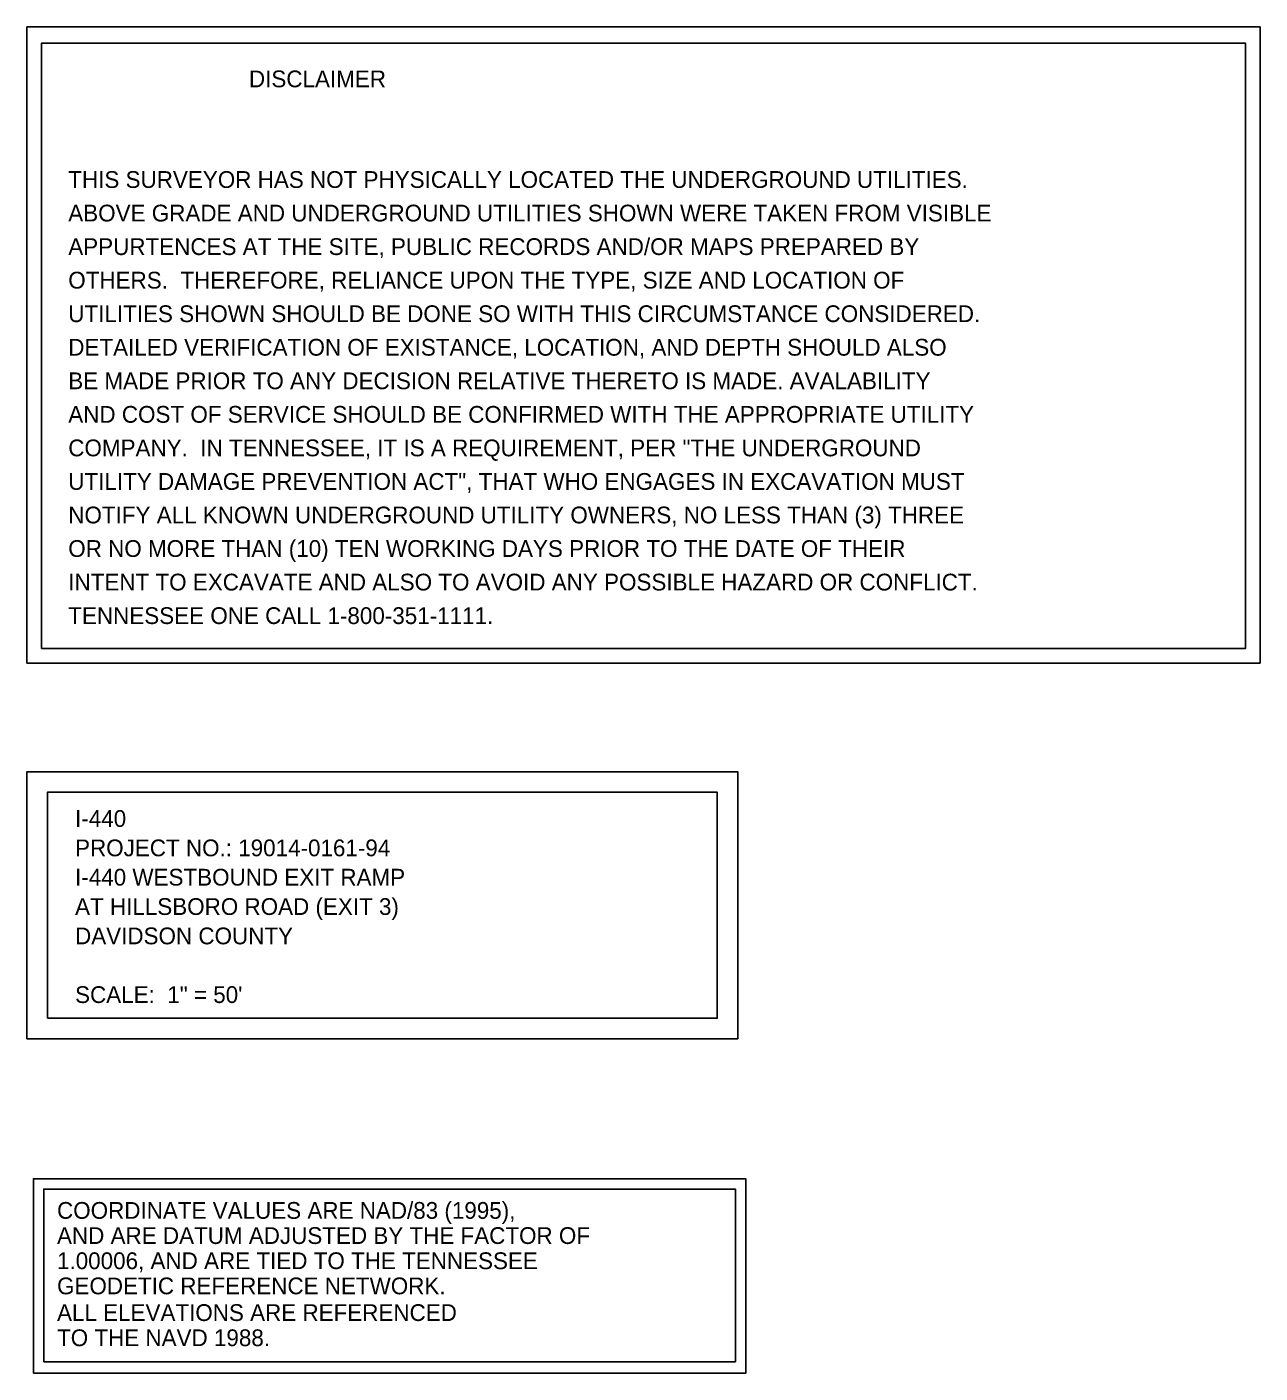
# Model space of a CAD drawing. Extents: x 1729869 to 1735532, y 648588 to 653771.
# Drawn here: x 1732624.9 to 1732992.6, y 650984.6 to 651385.9 of the extents above; entities that cross this region are included whole.
import ezdxf

# ---------------------------------------------------------------- set-up
doc = ezdxf.new("R2010")
doc.units = 0
for name, color, linetype in [('SURVEY - CONTROL with Text', 7, 'Continuous'), ('SURVEY - PROJECT INFORMATION and NOTES', 7, 'Continuous'), ('SURVEY - UTILITIES - Owners', 7, 'Continuous')]:
    doc.layers.add(name, color=color, linetype=linetype)

msp = doc.modelspace()

# ---------------------------------------------------------------- linework, layer by layer
at = {"layer": 'SURVEY - CONTROL with Text'}
for points in [[(1732626.83, 650984.59), (1732626.83, 651042.52), (1732839.25, 651042.52), (1732839.25, 650984.59)], [(1732629.91, 650987.95), (1732629.91, 651039.45), (1732836.17, 651039.45), (1732836.17, 650987.95)]]:
    msp.add_lwpolyline(points, close=True, dxfattribs=at)
at = {"layer": 'SURVEY - PROJECT INFORMATION and NOTES'}
for points in [[(1732624.9, 651084.25), (1732624.9, 651163.83), (1732836.83, 651163.83), (1732836.83, 651084.25)], [(1732630.99, 651090.35), (1732630.99, 651157.73), (1732830.74, 651157.73), (1732830.74, 651090.35)]]:
    msp.add_lwpolyline(points, close=True, dxfattribs=at)
at = {"layer": 'SURVEY - UTILITIES - Owners'}
for points in [[(1732624.92, 651196.23), (1732624.92, 651385.87), (1732992.6, 651385.87), (1732992.6, 651196.23)], [(1732629.28, 651200.58), (1732629.28, 651381.04), (1732988.24, 651381.04), (1732988.24, 651200.58)]]:
    msp.add_lwpolyline(points, close=True, dxfattribs=at)

# ---------------------------------------------------------------- texts
at = {"layer": 'SURVEY - CONTROL with Text'}
for s, p in [('COORDINATE VALUES ARE NAD/83 (1995),', (1732633.88, 651030.58)), ('AND ARE DATUM ADJUSTED BY THE FACTOR OF', (1732633.88, 651023.08)), ('1.00006, AND ARE TIED TO THE TENNESSEE', (1732633.88, 651015.58)), ('GEODETIC REFERENCE NETWORK.', (1732633.88, 651008.08)), ('ALL ELEVATIONS ARE REFERENCED', (1732633.88, 651000.12)), ('TO THE NAVD 1988.', (1732633.88, 650992.62))]:
    msp.add_text(s, height=4.998, dxfattribs=at).set_placement(p)
at = {"layer": 'SURVEY - PROJECT INFORMATION and NOTES'}
for s, p in [('I-440', (1732639.26, 651147.4)), ('PROJECT NO.: 19014-0161-94', (1732639.26, 651138.65)), ('I-440 WESTBOUND EXIT RAMP', (1732639.26, 651129.91)), ('AT HILLSBORO ROAD (EXIT 3)', (1732639.26, 651121.16)), ('DAVIDSON COUNTY', (1732639.26, 651112.41)), ('SCALE:  1" = 50\'', (1732639.26, 651094.91))]:
    msp.add_text(s, height=4.998, dxfattribs=at).set_placement(p)
at = {"layer": 'SURVEY - UTILITIES - Owners'}
for s, p in [('                             DISCLAIMER', (1732637.23, 651367.88)), ('THIS SURVEYOR HAS NOT PHYSICALLY LOCATED THE UNDERGROUND UTILITIES.', (1732637.23, 651337.88)), ('ABOVE GRADE AND UNDERGROUND UTILITIES SHOWN WERE TAKEN FROM VISIBLE', (1732637.23, 651327.88)), ('APPURTENCES AT THE SITE, PUBLIC RECORDS AND/OR MAPS PREPARED BY', (1732637.23, 651317.88)), ('OTHERS.  THEREFORE, RELIANCE UPON THE TYPE, SIZE AND LOCATION OF', (1732637.23, 651307.88)), ('UTILITIES SHOWN SHOULD BE DONE SO WITH THIS CIRCUMSTANCE CONSIDERED.', (1732637.23, 651297.88)), ('DETAILED VERIFICATION OF EXISTANCE, LOCATION, AND DEPTH SHOULD ALSO', (1732637.23, 651287.88)), ('BE MADE PRIOR TO ANY DECISION RELATIVE THERETO IS MADE. AVALABILITY', (1732637.23, 651277.88)), ('AND COST OF SERVICE SHOULD BE CONFIRMED WITH THE APPROPRIATE UTILITY', (1732637.23, 651267.88)), ('COMPANY.  IN TENNESSEE, IT IS A REQUIREMENT, PER "THE UNDERGROUND', (1732637.23, 651257.88)), ('UTILITY DAMAGE PREVENTION ACT", THAT WHO ENGAGES IN EXCAVATION MUST', (1732637.23, 651247.88)), ('NOTIFY ALL KNOWN UNDERGROUND UTILITY OWNERS, NO LESS THAN (3) THREE', (1732637.23, 651237.88)), ('OR NO MORE THAN (10) TEN WORKING DAYS PRIOR TO THE DATE OF THEIR', (1732637.23, 651227.88)), ('INTENT TO EXCAVATE AND ALSO TO AVOID ANY POSSIBLE HAZARD OR CONFLICT.', (1732637.23, 651217.88)), ('TENNESSEE ONE CALL 1-800-351-1111.', (1732637.23, 651207.88))]:
    msp.add_text(s, height=5, dxfattribs=at).set_placement(p)

doc.saveas('drawing.dxf')
